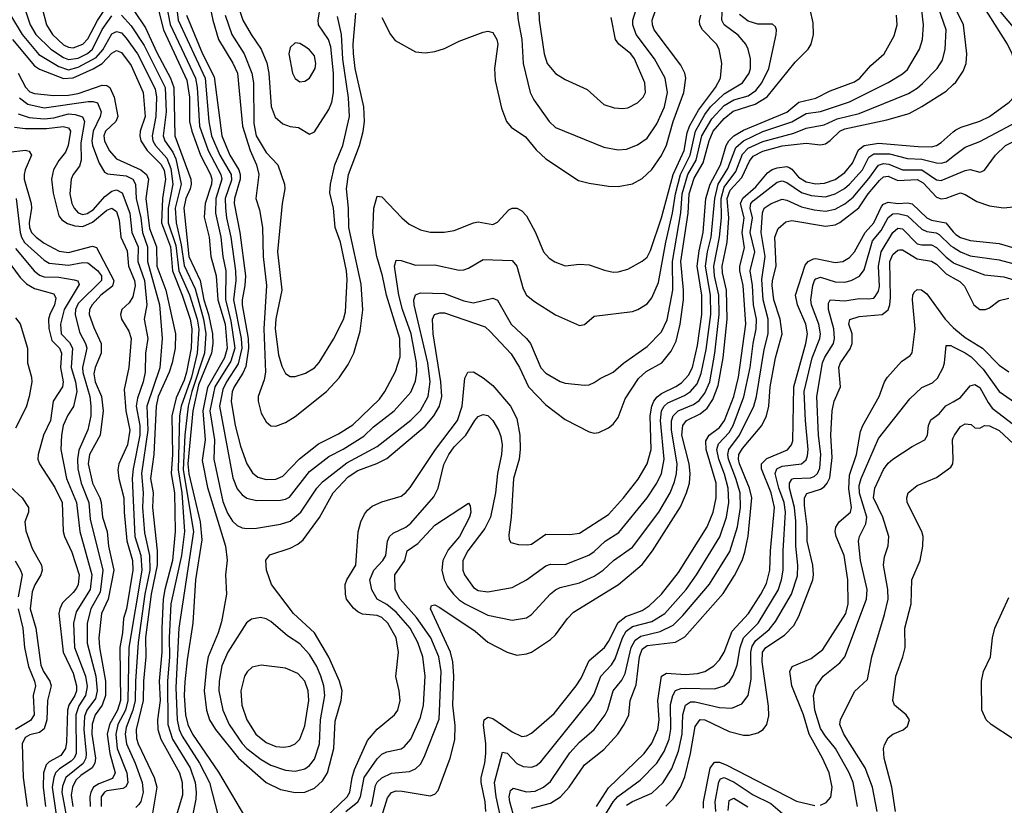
# Model space of a CAD drawing. Header units: inches. Extents: x 884549 to 1028252, y 526810 to 653624.
# Tile 964 of 1056: x 1006128 to 1010212, y 631235 to 634492. Entities that reach past the tile are written whole.
import ezdxf

# ---------------------------------------------------------------- set-up
doc = ezdxf.new("R2010")
doc.units = ezdxf.units.IN
doc.header["$MEASUREMENT"] = 0
doc.layers.add('B0603', color=7, linetype='Continuous')
doc.layers.add('B0613', color=7, linetype='Continuous')

msp = doc.modelspace()

# ---------------------------------------------------------------- linework, layer by layer
at = {"layer": 'B0603', "color": 5}
for points, elevation in [([(1006203.2, 634610), (1006238.6, 634470), (1006263.7, 634430), (1006310, 634388.1), (1006330, 634377.7), (1006350, 634374.9), (1006390.1, 634389.9), (1006410, 634411.8), (1006450, 634488.7), (1006510, 634579.3)], 2780), ([(1006694, 634570), (1006724.5, 634450), (1006821.7, 634241.7), (1006831.7, 634170), (1006832.8, 634070), (1006841.6, 634030), (1006878.4, 633930), (1006920, 633850), (1006925.2, 633830), (1006923.3, 633810), (1006896.6, 633730), (1006893.6, 633673.6), (1006913.5, 633590), (1006921, 633510), (1006943, 633430), (1006950, 633330), (1006979.5, 633230), (1006988.6, 633130), (1006977.4, 633090), (1006907.3, 632967.3), (1006888.1, 632870), (1006897.6, 632750), (1006884.2, 632664.2), (1006907.2, 632552.8), (1006981.4, 632310), (1006988.8, 632251.2), (1006982, 632190), (1006986.2, 632110), (1006964.3, 631995.7), (1006951.7, 631950), (1006910, 631850.7), (1006902.2, 631810), (1006892.8, 631710), (1006903, 631630), (1006915.6, 631590), (1006939.6, 631550), (1007034.8, 631430), (1007150, 631329.6), (1007210, 631300.1), (1007270, 631287.9), (1007310, 631289.7), (1007350, 631306.3), (1007383.9, 631336.1), (1007404.1, 631370), (1007431.1, 631470), (1007435.7, 631584.3), (1007460.7, 631670), (1007465.5, 631710), (1007454.4, 631750), (1007409.5, 631849.5), (1007351, 631950), (1007263.7, 632030), (1007172.2, 632150), (1007151.2, 632210), (1007148.7, 632251.3), (1007166, 632274), (1007250, 632300.5), (1007282.1, 632317.9), (1007303.8, 632336.2), (1007371.9, 632428.1), (1007427.9, 632530), (1007490, 632596.5), (1007530, 632623.4), (1007608.6, 632651.4), (1007650, 632673.2), (1007810, 632806.9), (1007845.6, 632850), (1007869.4, 632890), (1007878.3, 632930), (1007874.2, 632990), (1007842.9, 633190), (1007840.6, 633250), (1007848.7, 633270), (1007870, 633276.5), (1007890, 633276), (1008057.9, 633217.9), (1008079.8, 633199.8), (1008166.4, 633106.4), (1008201.2, 633050), (1008238.3, 632970), (1008310, 632895.3), (1008390, 632833.8), (1008490, 632783.9), (1008510, 632778.2), (1008530, 632780.7), (1008570, 632799.6), (1008590, 632815.6), (1008610, 632842.6), (1008639.8, 632920.2), (1008695, 633005), (1008726.9, 633033.1), (1008791.1, 633070), (1008830, 633118.1), (1008850, 633158.5), (1008867.9, 633230), (1008880.6, 633330), (1008881.3, 633370), (1008869.6, 633490), (1008901, 633690), (1008904, 633770), (1008924.9, 633835.1), (1008962.4, 633897.7), (1008987.4, 633990), (1009004.1, 634030), (1009050, 634081.9), (1009087.4, 634112.6), (1009178.4, 634141.6), (1009228.3, 634171.7), (1009344.4, 634315.6), (1009398.5, 634370), (1009411, 634390), (1009420.1, 634430), (1009419, 634479), (1009394.2, 634590)], 2820), ([(1008186.1, 634586.1), (1008195, 634490), (1008210.5, 634410), (1008216.3, 634310), (1008244.7, 634190), (1008259.9, 634159.9), (1008324, 634070), (1008350, 634044.6), (1008550, 633963), (1008610, 633952.3), (1008645, 633955), (1008690, 633972.6), (1008730, 634001.1), (1008770, 634060.2), (1008802.4, 634130), (1008814.8, 634190), (1008804.5, 634250), (1008761, 634330), (1008684.5, 634430), (1008671.6, 634470), (1008671.5, 634490), (1008683, 634530)], 2940), ([(1006141.5, 634561.5), (1006172, 634470), (1006195.5, 634430), (1006257, 634370), (1006310, 634334.4), (1006330, 634327.1), (1006370, 634332.6), (1006408.5, 634351.5), (1006430, 634369.5), (1006470, 634450.5), (1006510, 634508.3)], 2760), ([(1006737.2, 634550), (1006752, 634472), (1006857.1, 634250), (1006864.4, 634210), (1006874, 634050), (1006909, 633949), (1006962, 633850), (1006966.8, 633830), (1006942.1, 633750), (1006939.7, 633690), (1006961.9, 633590), (1006970.9, 633510), (1006983, 633450), (1006981.6, 633330), (1007003.9, 633243.9), (1007019.8, 633130), (1007004.3, 633075.7), (1006936.6, 632970), (1006916.6, 632870), (1006935.9, 632750), (1006932.7, 632670), (1006970, 632495.2), (1006990, 632446.4), (1007010, 632413.2), (1007030, 632394.4), (1007050, 632385), (1007070, 632382), (1007110, 632383.7), (1007210, 632400.4), (1007250, 632413), (1007293.3, 632450), (1007359.9, 632550), (1007383.9, 632576.1), (1007484.9, 632655.2), (1007610, 632722.9), (1007750, 632832.3), (1007790, 632871.9), (1007822.3, 632930), (1007830.9, 632990), (1007820.4, 633070), (1007764.1, 633310), (1007763, 633330), (1007770, 633351.4), (1007790, 633358.9), (1007890, 633356.1), (1007970, 633325.7), (1008010, 633317.7), (1008090, 633337.2), (1008109.6, 633329.6), (1008166.5, 633230), (1008230.5, 633170.5), (1008246, 633150), (1008290, 633048.4), (1008310, 633027.1), (1008370, 632992), (1008390, 632985.5), (1008470, 632977.2), (1008490, 632978.6), (1008510, 632987.2), (1008535.3, 633004.7), (1008590, 633030.2), (1008631.8, 633068.2), (1008730, 633136.8), (1008790, 633197.3), (1008812.9, 633247.1), (1008837.2, 633370), (1008835.1, 633490), (1008869.4, 633690.6), (1008875.5, 633770), (1008899, 633850), (1008934.2, 633910), (1008957.8, 634010), (1008999.1, 634080.9), (1009050, 634136.3), (1009090, 634159.5), (1009150, 634176.5), (1009181.2, 634198.8), (1009205.7, 634230), (1009234.9, 634290), (1009265.1, 634430), (1009266.6, 634450), (1009262.3, 634462.3), (1009250, 634473.7), (1009190, 634473.1), (1009150, 634485.5), (1009113.9, 634513.9)], 2840), ([(1006775.5, 634570), (1006784.9, 634490), (1006897.5, 634250), (1006912.9, 634070), (1006924.1, 634010), (1006958.6, 633930), (1007005.3, 633850), (1007006.5, 633826.5), (1006980.8, 633750), (1006981.2, 633710), (1006985.5, 633670), (1007003.9, 633590), (1007023.6, 633450), (1007024, 633410), (1007014.5, 633330), (1007046.8, 633170), (1007049.2, 633130), (1007034.4, 633065.6), (1006985, 632990), (1006970, 632958.3), (1006957.1, 632890), (1007012.6, 632592.6), (1007030, 632547.5), (1007050, 632521.7), (1007070, 632507.7), (1007110, 632498.9), (1007210, 632500.1), (1007230, 632503.8), (1007247.1, 632512.9), (1007330, 632619), (1007410, 632680.5), (1007470, 632711.2), (1007555, 632765), (1007595.7, 632804.3), (1007681.6, 632870), (1007750, 632947.8), (1007770, 632994), (1007774.9, 633030), (1007773.8, 633070), (1007751.1, 633190), (1007715.1, 633290), (1007699.9, 633350), (1007682.3, 633470), (1007690, 633495.2), (1007710, 633494.2), (1007770, 633473.6), (1007850, 633475.9), (1007950, 633453.2), (1007970, 633454.3), (1007990, 633462), (1008050, 633498.2), (1008170, 633494), (1008189.5, 633469.5), (1008216.2, 633376.2), (1008230.3, 633350), (1008263.4, 633323.4), (1008350, 633268), (1008450, 633224.4), (1008470, 633228.2), (1008510, 633262.4), (1008670, 633282.8), (1008691.6, 633290), (1008730, 633313.6), (1008750, 633338.5), (1008777.6, 633402.4), (1008808, 633570), (1008835.7, 633690), (1008847.5, 633770), (1008868.8, 633850), (1008908.9, 633930), (1008930.5, 634030), (1008970, 634099), (1008993.4, 634130), (1009050, 634184.8), (1009125.5, 634230), (1009153.7, 634270), (1009158.6, 634290), (1009159.2, 634330), (1009149.9, 634370), (1009139.9, 634390), (1009107.3, 634427.3), (1009050, 634469.9), (1009039.9, 634490), (1009042.2, 634550)], 2860), ([(1006914.5, 634554.5), (1006928.4, 634490), (1006953.1, 634410), (1007012.1, 634312.1), (1007030.9, 634270), (1007052, 634050), (1007084.2, 633950), (1007110.3, 633890), (1007119.4, 633850), (1007107.3, 633750), (1007123.1, 633703.1), (1007135.2, 633630), (1007137.9, 633510), (1007151.1, 633390), (1007141.2, 633210), (1007147.1, 633030), (1007141.5, 632998.5), (1007117, 632930), (1007116.4, 632910), (1007130, 632861.2), (1007150, 632824.1), (1007170, 632808.6), (1007190, 632806.4), (1007230, 632821.7), (1007270, 632846.6), (1007400.6, 632950), (1007453.1, 633006.9), (1007490, 633062.4), (1007513.6, 633110), (1007539.8, 633200.2), (1007550.9, 633289.1), (1007544, 633396), (1007493.2, 633630), (1007491.8, 633710), (1007483.1, 633790), (1007491.8, 633850), (1007537.1, 633970), (1007552.2, 634027.8), (1007557.5, 634070), (1007554.6, 634130), (1007519.1, 634290), (1007511.9, 634351.9), (1007510.8, 634390), (1007521.5, 634518.5)], 2920), ([(1007030, 634558.7), (1007053.3, 634490), (1007087.5, 634430), (1007129.1, 634370), (1007152.9, 634312.9), (1007160.6, 634270), (1007171.5, 634131.5), (1007187.4, 634087.4), (1007219.6, 634059.7), (1007250, 634049.2), (1007284.6, 634044.6), (1007330, 634017.1), (1007350, 634026.4), (1007410, 634119.1), (1007422.9, 634150), (1007429.6, 634190.4), (1007429.9, 634270.1), (1007418.6, 634378.6), (1007408.3, 634410), (1007366.7, 634470), (1007365.2, 634490), (1007375.7, 634550)], 2960), ([(1007584.5, 631230), (1007590, 631244.5), (1007603, 631317), (1007610, 631330.6), (1007630, 631348.4), (1007670, 631368.4), (1007744.2, 631375.8), (1007770, 631385.7), (1007790, 631405.4), (1007805.3, 631434.8), (1007868.3, 631591.7), (1007876.1, 631790), (1007866.4, 631850), (1007832.6, 631930), (1007773.8, 632013.8), (1007705.9, 632090), (1007685.4, 632130), (1007684.5, 632190), (1007725.4, 632250), (1007735.2, 632290), (1007779.6, 632320.4), (1007850, 632396.1), (1007990, 632487.3), (1007996.3, 632476.3), (1007999.7, 632450), (1007994.2, 632430), (1007951.9, 632350), (1007905.6, 632294.4), (1007882.7, 632250), (1007879.1, 632210), (1007888.4, 632170), (1007902.3, 632142.3), (1007927.6, 632110), (1007950, 632087.4), (1007975.7, 632070), (1008070, 632023.9), (1008170, 632002.6), (1008230, 632011.7), (1008250, 632025.6), (1008328.8, 632111.2), (1008350, 632128.1), (1008370, 632137.7), (1008450, 632157.7), (1008510, 632184.8), (1008547.4, 632210), (1008590.6, 632250), (1008670, 632304.7), (1008779.1, 632450), (1008825.4, 632530), (1008843.6, 632576.4), (1008851.7, 632610), (1008854.5, 632650), (1008831.5, 632790), (1008830.8, 632829.1), (1008837.7, 632850), (1008859.6, 632870), (1008922.8, 632897.2), (1008946.4, 632913.6), (1008970, 632944.1), (1008989.8, 632990.2), (1009011.4, 633110), (1009029.1, 633270), (1009027.3, 633350), (1009010, 633430), (1009006.5, 633470), (1009031.1, 633590), (1009038.4, 633670), (1009037.9, 633750), (1009050, 633797), (1009098, 633862), (1009125.8, 633934.2), (1009150, 633959.6), (1009210, 633986.9), (1009338.5, 634021.5), (1009390, 634042.1), (1009464, 634056), (1009518.7, 634081.3), (1009610, 634103.5), (1009814.1, 634185.9), (1009850, 634207.2), (1009872.7, 634227.3), (1009933.3, 634290), (1009955.7, 634324.3), (1009965.9, 634370), (1009969.9, 634450), (1009928.6, 634568.6)], 2740), ([(1006090, 634510), (1006137.6, 634430), (1006206.9, 634346.9), (1006290, 634297.2), (1006330, 634283.6), (1006370, 634294.5), (1006445.3, 634334.7), (1006472.7, 634367.3), (1006510, 634433.5), (1006530, 634442.3), (1006550, 634436.8), (1006570, 634415.6), (1006616.6, 634350), (1006690, 634204.7), (1006694.8, 634170), (1006692.6, 634090), (1006677.4, 634010), (1006680.2, 633990), (1006691.6, 633970), (1006737.7, 633917.7), (1006755.3, 633875.3), (1006762.5, 633810), (1006743.4, 633710), (1006744.2, 633650), (1006775.8, 633555.8), (1006788.6, 633450), (1006831.7, 633351.8), (1006863.4, 633250), (1006870.5, 633209.5), (1006864.6, 633110), (1006840.3, 633010), (1006798.1, 632890), (1006791.2, 632850), (1006785.4, 632625.4), (1006800.4, 632530), (1006811.5, 632370), (1006799.2, 632270), (1006755.1, 632070), (1006748.3, 631930), (1006749.4, 631850.6), (1006741.3, 631750), (1006742.4, 631570), (1006762.2, 631510), (1006834.3, 631390), (1006855.1, 631330), (1006860.4, 631290), (1006858.8, 631261.1), (1006836, 631150)], 2740), ([(1006550, 634510.5), (1006590, 634466.6), (1006644.8, 634384.8), (1006730.8, 634210), (1006735.5, 634110), (1006722.7, 634010), (1006729.3, 633990), (1006762.4, 633942.4), (1006775, 633915), (1006797.6, 633810), (1006773.3, 633710), (1006777.1, 633650), (1006798.3, 633558.3), (1006810, 633472.9), (1006855.5, 633375.5), (1006889.6, 633250), (1006899.3, 633190), (1006894, 633110), (1006841.8, 632950), (1006826.6, 632890), (1006812.2, 632770), (1006806.3, 632626.3), (1006848.2, 632370), (1006788, 631970), (1006775.8, 631724.2), (1006780.4, 631590), (1006790, 631550), (1006802.4, 631522.4), (1006874.3, 631410), (1006915.4, 631330), (1006951.3, 631190)], 2760), ([(1006601.5, 634530), (1006650, 634458), (1006696.3, 634356.3), (1006753.5, 634250), (1006767.4, 634210), (1006771.7, 634010), (1006838.2, 633830), (1006839.7, 633810), (1006834.9, 633790), (1006817.3, 633750), (1006808.6, 633710), (1006829.5, 633510), (1006876.5, 633410), (1006891.5, 633330), (1006911.2, 633270), (1006927.7, 633190), (1006929.4, 633150), (1006924.1, 633110), (1006870, 632977.8), (1006846.1, 632870), (1006825, 632650), (1006829.1, 632609.1), (1006876.5, 632410), (1006883.7, 632336.3), (1006857.1, 632170), (1006846.1, 631990), (1006822.3, 631837.7), (1006812.9, 631747.1), (1006809.7, 631690), (1006815.8, 631610), (1006824.9, 631570), (1006844.2, 631530), (1006953, 631373), (1007060.3, 631190)], 2780), ([(1006820.1, 634510), (1006886.6, 634350), (1006934.8, 634254.8), (1006966, 634010), (1006999.8, 633930), (1007036.6, 633870), (1007042.6, 633850), (1007042, 633830), (1007018.3, 633750), (1007017.8, 633730), (1007041.3, 633610), (1007065, 633430), (1007062.2, 633390), (1007050, 633330), (1007050.8, 633310), (1007075.8, 633170), (1007077, 633130), (1007065.6, 633054.4), (1007053.3, 633026.7), (1007017.1, 632970), (1007009.5, 632949.5), (1007004.4, 632910), (1007021.6, 632810), (1007043.6, 632723.6), (1007070, 632651.1), (1007092.9, 632612.9), (1007115, 632595), (1007150, 632585.3), (1007190, 632586.6), (1007219.9, 632600.1), (1007288.3, 632671.7), (1007366.9, 632733.1), (1007450, 632775.5), (1007510, 632812), (1007620.9, 632919.1), (1007642.6, 632950), (1007687, 633033), (1007705.6, 633094.4), (1007704.7, 633170), (1007649.5, 633350), (1007632.4, 633430), (1007608.5, 633510), (1007593, 633607), (1007596.9, 633710), (1007610, 633760.5), (1007630, 633757.6), (1007712.9, 633670), (1007743.7, 633643.7), (1007790, 633620.9), (1007830, 633611), (1007888.8, 633611.2), (1007930, 633617.3), (1008010, 633650.2), (1008030, 633653.4), (1008090, 633643.2), (1008110, 633652.6), (1008157, 633703), (1008170, 633711.1), (1008190, 633710.2), (1008210, 633698.9), (1008230, 633678.8), (1008267.7, 633610), (1008300.9, 633530), (1008323.4, 633503.4), (1008347.3, 633487.3), (1008390, 633471.3), (1008450, 633478.4), (1008490, 633475.9), (1008553.3, 633453.3), (1008590, 633445.2), (1008610, 633446), (1008650, 633457.1), (1008710, 633490.2), (1008730, 633507.8), (1008744.6, 633535.4), (1008790, 633670.9), (1008838.9, 633850), (1008884.2, 633950), (1008897, 634023), (1008906, 634050), (1008942.7, 634117.3), (1009014.1, 634210), (1009034.3, 634250), (1009040.7, 634310), (1009029.5, 634369.5), (1009017.4, 634390), (1008959.3, 634450), (1008948.8, 634470), (1008947.4, 634487.4), (1008953.6, 634510)], 2880), ([(1006979.9, 634510), (1007007.5, 634430), (1007059.4, 634350), (1007090.1, 634270.1), (1007097.2, 634230), (1007099, 634061), (1007109.3, 634010), (1007150, 633941.2), (1007198.5, 633890), (1007226, 633810), (1007227.8, 633790), (1007217.1, 633730), (1007197.5, 633530), (1007214.5, 633370), (1007190, 633251.3), (1007187.5, 633210), (1007201.9, 633101.9), (1007215.5, 633055.5), (1007230, 633025.7), (1007250, 633012.4), (1007270, 633012.9), (1007313, 633027), (1007351.1, 633048.9), (1007370, 633070.2), (1007430, 633168.1), (1007470.6, 633249.4), (1007479, 633281), (1007485.9, 633414.1), (1007483.6, 633450), (1007458, 633570), (1007436.7, 633630), (1007429.2, 633710), (1007414.6, 633774.6), (1007417.1, 633810), (1007434.5, 633890), (1007468.6, 633970), (1007496.5, 634090), (1007491.8, 634168.2), (1007467.7, 634327.7), (1007462.7, 634430), (1007445.4, 634505.4)], 2940), ([(1007390, 631178.1), (1007486.1, 631270), (1007497.8, 631290), (1007506.6, 631350), (1007516.7, 631383.3), (1007570, 631503.5), (1007610, 631550.2), (1007682.4, 631610), (1007695.8, 631630), (1007706.3, 631670), (1007702.4, 631710), (1007688.6, 631768.6), (1007698.6, 631870), (1007689.4, 631930), (1007655, 631990), (1007630, 632013.9), (1007610, 632021.9), (1007550, 632026.9), (1007530, 632037.2), (1007513, 632053), (1007483.7, 632090), (1007478.6, 632110), (1007478.1, 632150), (1007485.4, 632170), (1007521.6, 632230), (1007531.6, 632368.4), (1007542.4, 632410), (1007558.1, 632441.9), (1007570, 632459.1), (1007590, 632475.2), (1007630, 632493.7), (1007710, 632516.8), (1007730, 632531.8), (1007747, 632553), (1007852.4, 632710), (1007943.3, 632830), (1007963.8, 632890), (1007974.3, 633005.7), (1007986.8, 633030), (1008010, 633031.5), (1008050, 633007.7), (1008090, 632975.1), (1008163.4, 632890), (1008190, 632838.3), (1008202, 632770), (1008204.3, 632710), (1008200.1, 632670), (1008176.6, 632590), (1008166.9, 632430), (1008156.5, 632356.5), (1008157.6, 632337.6), (1008164.4, 632324.4), (1008196.7, 632316.7), (1008235.2, 632315.2), (1008250, 632317.4), (1008310, 632359.5), (1008410, 632357.2), (1008450, 632363.9), (1008570, 632440.7), (1008632.8, 632510), (1008693, 632587), (1008731, 632650), (1008746.6, 632710), (1008742.8, 632850), (1008749.5, 632890), (1008758.3, 632910), (1008771.8, 632928.2), (1008790, 632942.3), (1008849.4, 632970.6), (1008873.3, 632986.7), (1008901.7, 633018.3), (1008918, 633050), (1008938.8, 633141.2), (1008956.5, 633270), (1008957.2, 633350), (1008937.9, 633470), (1008945.9, 633534.1), (1008963.2, 633610), (1008973.6, 633750), (1008992, 633810), (1009034.1, 633890), (1009058.4, 633970), (1009068.5, 633990), (1009090, 634010), (1009130, 634034), (1009310, 634108.7), (1009359.5, 634150), (1009430, 634166), (1009490, 634197.5), (1009590, 634233.7), (1009612.7, 634250), (1009658.3, 634301.7), (1009713.8, 634350), (1009754.6, 634425.4), (1009767.1, 634470), (1009763.9, 634510)], 2780), ([(1007480.8, 631210), (1007530.3, 631250), (1007541.8, 631270), (1007557.2, 631350), (1007610, 631427.3), (1007630, 631447), (1007650, 631456.6), (1007710, 631469.5), (1007723.1, 631476.9), (1007750, 631509.1), (1007790, 631599.6), (1007803.3, 631650), (1007809.9, 631770.1), (1007799.3, 631850), (1007779.2, 631910), (1007747.3, 631970), (1007690, 632035.4), (1007650, 632067), (1007610.3, 632090.3), (1007587.8, 632127.8), (1007579.7, 632170), (1007596.4, 632210), (1007634.7, 632250), (1007645.9, 632270), (1007653.1, 632330), (1007662.2, 632350), (1007676.3, 632363.7), (1007730, 632388.4), (1007750, 632404.1), (1007846, 632514), (1007863.4, 632550), (1007887.3, 632647.3), (1007907.2, 632690), (1007930, 632720.9), (1007978.3, 632770), (1008015.4, 632830), (1008030, 632847.3), (1008050, 632855.8), (1008070, 632851.2), (1008090.1, 632830.1), (1008113.9, 632790), (1008124.1, 632764.1), (1008128.8, 632728.8), (1008126.2, 632690), (1008109.1, 632610), (1008101.1, 632530), (1008080.2, 632430), (1008056.9, 632383.1), (1007986.8, 632290), (1007965.8, 632250), (1007966.1, 632210), (1007972.4, 632190), (1008010, 632137.4), (1008030, 632125.2), (1008070, 632119.6), (1008170, 632138.5), (1008230, 632169.4), (1008310, 632227.9), (1008330, 632234.5), (1008390, 632233.6), (1008488.1, 632271.9), (1008510, 632286.6), (1008555.8, 632330), (1008613.5, 632366.5), (1008730.2, 632509.8), (1008770, 632570.1), (1008790, 632610.2), (1008801.1, 632670), (1008786.3, 632830), (1008790.2, 632870), (1008801.5, 632890), (1008816.5, 632903.5), (1008885.9, 632934.1), (1008910.7, 632950), (1008937.5, 632982.5), (1008955, 633025), (1008975.6, 633124.4), (1008993.9, 633270), (1008993.4, 633350), (1008972.2, 633470), (1008981, 633530), (1008996.2, 633590), (1009011.1, 633750), (1009025.3, 633810), (1009065.6, 633874.4), (1009098.6, 633961.4), (1009130.2, 633989.8), (1009210, 634027.8), (1009330, 634068.1), (1009390, 634102.6), (1009450, 634111.2), (1009570, 634150.8), (1009730, 634231.1), (1009790, 634267.4), (1009810, 634285.3), (1009860.4, 634370), (1009872.3, 634410), (1009877.1, 634470), (1009869, 634530)], 2760), ([(1007630, 634501.1), (1007666.5, 634430), (1007685, 634405), (1007770, 634358.5), (1007810, 634354.3), (1007850, 634359.4), (1007890, 634372.7), (1007950, 634403.2), (1008050, 634440.2), (1008070, 634444.7), (1008090, 634438.3), (1008106.4, 634410), (1008110.8, 634390), (1008097.7, 634290), (1008099.8, 634239.8), (1008125.6, 634125.6), (1008147.2, 634070), (1008166.3, 634046.3), (1008225.6, 634005.6), (1008270, 633952.7), (1008310, 633914.8), (1008445.8, 633825.7), (1008490, 633813.5), (1008570, 633802.2), (1008610, 633800.2), (1008670, 633811.8), (1008710, 633833.7), (1008750, 633870.1), (1008790, 633928.4), (1008810, 633971), (1008837.7, 634070), (1008882.1, 634190), (1008890.7, 634250), (1008886.7, 634270), (1008870, 634303.4), (1008759.5, 634450), (1008752, 634470), (1008750.7, 634490), (1008765.4, 634530)], 2920), ([(1008281.3, 634530), (1008282.3, 634490), (1008302.8, 634350), (1008315.3, 634310), (1008350, 634269.2), (1008390, 634244.2), (1008481.7, 634201.7), (1008550, 634140.7), (1008593.9, 634126.1), (1008630, 634123.2), (1008650, 634126.9), (1008690, 634146.9), (1008713.6, 634170), (1008722.9, 634190), (1008721.1, 634230), (1008678.5, 634330), (1008662.8, 634350), (1008613, 634390), (1008599.4, 634410), (1008581.3, 634501.3)], 2960), ([(1006098.5, 634410), (1006190, 634299.8), (1006210, 634287), (1006310, 634248.4), (1006350, 634250.9), (1006432.5, 634287.5), (1006469.6, 634310.4), (1006510, 634352.4), (1006530, 634363.7), (1006550, 634356.3), (1006590, 634301.2), (1006640.5, 634190), (1006648, 634090), (1006628.1, 634030), (1006625.6, 634010), (1006630.1, 633990), (1006656.2, 633950), (1006713.5, 633893.5), (1006727.4, 633867.4), (1006732.7, 633830), (1006720, 633750), (1006715.8, 633650), (1006753.3, 633550), (1006761.9, 633450), (1006802, 633350), (1006835.1, 633250), (1006842.4, 633210), (1006839.6, 633130), (1006820.2, 633030), (1006810, 632997.3), (1006776.4, 632923.6), (1006758.3, 632850), (1006762.1, 632690), (1006756.6, 632610), (1006770.4, 632530), (1006772.8, 632370), (1006761.7, 632250), (1006730, 632129.9), (1006723.6, 632090), (1006717.1, 631970), (1006717.8, 631870), (1006706.6, 631750), (1006709.9, 631670), (1006699.3, 631590), (1006700.3, 631550), (1006712.9, 631510), (1006790.3, 631370), (1006802.4, 631330), (1006802.6, 631277.4), (1006776.3, 631190)], 2720), ([(1006121.5, 634270), (1006151.9, 634211.9), (1006170, 634192.7), (1006190, 634185.4), (1006270, 634177.3), (1006330, 634178.2), (1006370, 634185.3), (1006470, 634220.9), (1006490, 634219.1), (1006501.1, 634210), (1006519.6, 634170), (1006535.2, 634090), (1006527, 634070), (1006483.7, 634030), (1006477.4, 634010), (1006479.1, 633990), (1006499.7, 633950), (1006530, 633915.6), (1006630, 633869.2), (1006653.3, 633850), (1006661.7, 633830), (1006651.7, 633750), (1006665.9, 633625.9), (1006695.2, 633550), (1006697.2, 633470), (1006734.4, 633370), (1006774.2, 633190), (1006772.3, 633130), (1006760.6, 633070), (1006747.6, 633030), (1006702.6, 632930), (1006693.5, 632890), (1006684.7, 632690), (1006671, 632590), (1006681.7, 632530), (1006679, 632470), (1006697.7, 632290), (1006698.7, 632230), (1006673.5, 632110), (1006650.2, 631930.2), (1006651.1, 631850), (1006641, 631750), (1006639.4, 631670), (1006610.7, 631550), (1006612.2, 631512.2), (1006619, 631490), (1006685.7, 631350), (1006696.5, 631310), (1006672.9, 631170)], 2680), ([(1007630, 631190.7), (1007653.9, 631266.1), (1007670, 631287.6), (1007690, 631294.6), (1007713.9, 631293.9), (1007830, 631274.6), (1007850, 631280.7), (1007863.1, 631296.9), (1007913.5, 631430), (1007932.8, 631507.2), (1007933.8, 631566.2), (1007924.5, 631650), (1007929, 631770), (1007924.6, 631830), (1007915.4, 631870), (1007831.1, 632050), (1007836.2, 632063.8), (1007850, 632065.8), (1007870, 632054.6), (1008016.4, 631956.4), (1008070, 631911.9), (1008150, 631869.3), (1008190, 631857.4), (1008230, 631863), (1008250, 631870.2), (1008330, 631922.3), (1008350, 631942.2), (1008399.5, 632010), (1008424.8, 632035.2), (1008611.9, 632150), (1008710, 632233.9), (1008752.4, 632290), (1008868, 632472), (1008894.2, 632530), (1008906.5, 632570), (1008908.8, 632610), (1008904.8, 632650), (1008874, 632770), (1008878, 632810), (1008894.2, 632830), (1008950, 632858.5), (1008978.6, 632881.4), (1009002.2, 632917.8), (1009024.9, 632975.1), (1009045.7, 633090), (1009062.9, 633250), (1009059, 633370), (1009042.9, 633442.9), (1009041.4, 633470), (1009062.9, 633570), (1009069.7, 633670), (1009062.4, 633750), (1009075.2, 633784.8), (1009122.8, 633837.2), (1009154.6, 633905.4), (1009170, 633926.6), (1009210, 633947.4), (1009290, 633968.2), (1009390, 633979.9), (1009450, 633973.3), (1009470, 633977.1), (1009490, 633990.6), (1009530, 634030), (1009550, 634039), (1009723.9, 634076.1), (1009816.6, 634103.4), (1009870, 634131.4), (1009970, 634196), (1010000, 634223.7)], 2720), ([(1006127.7, 634167.7), (1006162, 634142), (1006230, 634126.5), (1006412.2, 634152.2), (1006433, 634153), (1006450, 634146.6), (1006465.3, 634110), (1006461.8, 634090), (1006433.3, 634030), (1006426.9, 633990), (1006429.6, 633969.6), (1006456.9, 633896.9), (1006480.1, 633860.1), (1006492.1, 633852.1), (1006570, 633845.1), (1006596.8, 633830), (1006608.7, 633810), (1006611.7, 633750), (1006630, 633670.2), (1006637.2, 633610), (1006657.9, 633550), (1006658.2, 633490), (1006708, 633310), (1006718.2, 633170), (1006709, 633049), (1006654.8, 632890), (1006659.1, 632790), (1006633.4, 632610), (1006639.4, 632530), (1006636.8, 632470), (1006645, 632365), (1006666, 632270), (1006667.8, 632210), (1006647.6, 632110), (1006619, 631910), (1006607.9, 631750), (1006607.5, 631670), (1006597.5, 631630), (1006570, 631558.1), (1006565.7, 631530), (1006571.3, 631490), (1006606.7, 631410), (1006635.6, 631330), (1006639.9, 631290), (1006630, 631250.8), (1006621.7, 631238.4), (1006610, 631225.9)], 2660), ([(1006121.7, 634101.7), (1006166.6, 634086.6), (1006230, 634080.5), (1006270, 634084.9), (1006330, 634100.8), (1006358.4, 634098.4), (1006388.6, 634088.6), (1006396.8, 634070), (1006381.1, 633981.1), (1006383.4, 633910), (1006375.9, 633884.1), (1006349.5, 633850), (1006341.3, 633830), (1006336.4, 633770), (1006343.7, 633730), (1006353.2, 633710), (1006370, 633691.4), (1006390, 633684.8), (1006408.2, 633688.2), (1006434.4, 633705.6), (1006481.3, 633758.7), (1006510, 633780.8), (1006530, 633786.2), (1006553.6, 633773.6), (1006584.6, 633690), (1006593.6, 633610), (1006619.3, 633550), (1006618.6, 633490), (1006645, 633410), (1006655.8, 633310), (1006644.4, 633250), (1006659.2, 633170), (1006649.7, 633110), (1006648, 633030), (1006640.1, 632990), (1006616.5, 632923.5), (1006611.2, 632890), (1006625.7, 632810), (1006626.3, 632770), (1006598.1, 632630), (1006594.8, 632590), (1006605.7, 632350), (1006629.9, 632270), (1006634.2, 632210), (1006581.1, 631890), (1006577.1, 631670), (1006566.4, 631630), (1006535.2, 631570), (1006526.1, 631530), (1006532.8, 631470), (1006571.7, 631370), (1006576.9, 631330), (1006568, 631312), (1006555.2, 631304.8), (1006490, 631295.1), (1006479.9, 631290), (1006465.4, 631270), (1006465.3, 631230)], 2640), ([(1006106.8, 634046.8), (1006150, 634040.4), (1006238.9, 634041.1), (1006308.3, 634048.3), (1006330, 634043.7), (1006338, 634030), (1006329.2, 633970), (1006317.5, 633942.5), (1006290, 633907.5), (1006268.4, 633870), (1006259.4, 633830), (1006267.4, 633772.6), (1006290, 633678.2), (1006302.1, 633662.1), (1006326.3, 633646.3), (1006356.7, 633636.7), (1006390, 633634.9), (1006430, 633652.2), (1006490, 633701.9), (1006510, 633710.1), (1006530, 633696.4), (1006540.2, 633660.2), (1006547.6, 633590), (1006573, 633533), (1006579.2, 633470), (1006603.5, 633410), (1006606.2, 633390), (1006597.3, 633342.7), (1006581.3, 633318.7), (1006551.8, 633290), (1006546.5, 633270), (1006550.6, 633250), (1006580.3, 633200.3), (1006589.7, 633170), (1006580.9, 633050), (1006561.9, 632958.1), (1006567.7, 632870), (1006584.6, 632790), (1006575.3, 632730), (1006539.6, 632650), (1006534.5, 632625.5), (1006538.6, 632590), (1006560.1, 632510), (1006560.9, 632450), (1006572.1, 632332.1), (1006596.1, 632250), (1006597.7, 632210), (1006570.3, 632050.3), (1006557.9, 632010), (1006553.7, 631950), (1006542.7, 631890), (1006546.1, 631670), (1006533.7, 631630), (1006499.8, 631570), (1006491.2, 631530), (1006501.2, 631450), (1006524.2, 631370), (1006513.3, 631346.7), (1006456, 631324), (1006434.4, 631310), (1006423.4, 631290), (1006419.4, 631270), (1006419.8, 631230)], 2620), ([(1008060.6, 631210), (1008058.1, 631250), (1008041.6, 631330), (1008041.6, 631350), (1008057.1, 631410), (1008061.3, 631450), (1008061.5, 631490), (1008051.3, 631568.7), (1008054, 631590), (1008070, 631600.1), (1008090, 631595.2), (1008170, 631539.8), (1008210, 631520.5), (1008230, 631522.7), (1008250, 631534), (1008344, 631616), (1008435.6, 631730), (1008457.2, 631762.8), (1008490, 631836.1), (1008553, 631890), (1008570, 631914), (1008610, 631993.6), (1008641.6, 632018.4), (1008710, 632042.9), (1008738.6, 632061.4), (1008790, 632110.1), (1008860.3, 632199.7), (1008979.5, 632390), (1009004, 632450), (1009016.3, 632510), (1009016.6, 632570), (1008975, 632710), (1008973.6, 632746.4), (1008988.1, 632770), (1009030, 632801.8), (1009051.6, 632830), (1009090.2, 632930), (1009109, 633010), (1009139.2, 633230), (1009129, 633390), (1009115, 633450), (1009114.7, 633470), (1009134.5, 633545.5), (1009124.2, 633610), (1009132.9, 633670), (1009118.1, 633730), (1009127.6, 633752.4), (1009180.9, 633799.1), (1009230, 633856.3), (1009249.4, 633870.6), (1009270, 633877.5), (1009310, 633882.6), (1009319.2, 633879.2), (1009330, 633872.7), (1009358.3, 633838.3), (1009390, 633819.7), (1009430, 633811.6), (1009466.6, 633813.4), (1009510, 633829.2), (1009550, 633858.3), (1009582.4, 633897.6), (1009607.4, 633952.6), (1009630, 633970), (1009690, 633979.8), (1009854.3, 633965.7), (1009910, 633965.1), (1009930, 633969.7), (1009950, 633982), (1010000, 634026.3)], 2680), ([(1006083.1, 633943.1), (1006150, 633951.5), (1006167.3, 633947.3), (1006177, 633930), (1006150.1, 633870), (1006145.9, 633850), (1006146.9, 633830), (1006175.9, 633730), (1006177.4, 633710), (1006167.3, 633650), (1006168.9, 633630), (1006177.2, 633610), (1006195.7, 633590), (1006230, 633565.4), (1006291.9, 633531.9), (1006330, 633527.2), (1006430, 633553.1), (1006447.1, 633547.1), (1006518.5, 633410), (1006513.5, 633386.5), (1006465.1, 633350), (1006428.3, 633310), (1006417.3, 633290), (1006415.9, 633270), (1006435.3, 633215.3), (1006466.5, 633150), (1006466.5, 633110), (1006440.7, 633050), (1006436.1, 633023.9), (1006441.4, 632990), (1006466.8, 632930), (1006474.6, 632870), (1006462.3, 632770), (1006417.5, 632690), (1006411.9, 632650), (1006430, 632570.8), (1006460.3, 632510), (1006465.7, 632490), (1006471.1, 632430), (1006490.7, 632370), (1006496.1, 632310), (1006518.3, 632210), (1006494.7, 632090), (1006467.7, 632030), (1006456.4, 631930), (1006459.2, 631890), (1006483.6, 631750), (1006483.3, 631690), (1006470.2, 631650), (1006440.7, 631610), (1006428.6, 631571.4), (1006427.5, 631530), (1006442.4, 631430), (1006440, 631410), (1006428, 631390), (1006381.1, 631358.9), (1006360.8, 631339.2), (1006346.5, 631310), (1006342.1, 631277.9), (1006348, 631230)], 2580), ([(1008126, 631170), (1008103.8, 631270), (1008097.7, 631330), (1008130, 631455.6), (1008150, 631451.9), (1008190, 631408.8), (1008215.5, 631395.5), (1008250, 631393.1), (1008270, 631400.7), (1008290, 631415.5), (1008494.1, 631670), (1008510, 631696.3), (1008538.3, 631770), (1008582.1, 631817.9), (1008597.5, 631842.5), (1008627.5, 631930), (1008643, 631957), (1008670, 631976.1), (1008750, 631996.5), (1008803.7, 632030), (1008891.6, 632130), (1008935, 632190), (1009031.3, 632348.6), (1009059.1, 632430), (1009068.9, 632490), (1009067, 632550), (1009051.8, 632608.2), (1009027, 632670), (1009019.1, 632710), (1009026.3, 632733.7), (1009070, 632780.1), (1009087.7, 632810), (1009131.9, 632928.1), (1009157.9, 633050), (1009170.2, 633149.8), (1009182.6, 633210), (1009183.8, 633250), (1009172.1, 633310), (1009167.4, 633390), (1009158.3, 633450), (1009176.7, 633530), (1009158.2, 633610), (1009167, 633670), (1009158.3, 633710), (1009160.5, 633730), (1009170, 633741.3), (1009270, 633818.4), (1009290, 633824), (1009310, 633817.1), (1009370, 633775.9), (1009410, 633762.4), (1009470, 633757.3), (1009510, 633769.2), (1009548.7, 633791.4), (1009570, 633810.1), (1009623.4, 633870), (1009650, 633921.8), (1009670, 633935.1), (1009736.1, 633936.1), (1009810, 633915.8), (1009870, 633913.4), (1009930, 633898.1), (1009950, 633897), (1009970, 633902.8), (1010000, 633925.4)], 2660), ([(1008188.1, 631150), (1008160.3, 631250), (1008157.4, 631270), (1008163.4, 631296.6), (1008174.2, 631305.8), (1008230, 631290.5), (1008266.2, 631293.8), (1008299.8, 631310), (1008330, 631333.5), (1008410, 631452.9), (1008450, 631496.6), (1008509.9, 631550), (1008556.7, 631610), (1008567.5, 631632.5), (1008589.5, 631710), (1008625.5, 631754.5), (1008638.8, 631781.2), (1008663.9, 631890), (1008680, 631920), (1008704.1, 631935.9), (1008783.9, 631956.1), (1008837.7, 631982.3), (1008878.2, 632021.8), (1008988.7, 632151.3), (1009072.6, 632287.4), (1009105.7, 632390), (1009117.9, 632470), (1009116, 632530), (1009098.8, 632590), (1009067.1, 632670), (1009064.5, 632690), (1009068.9, 632710), (1009112.7, 632770), (1009173.5, 632890), (1009183.8, 632930), (1009215.4, 633124.5), (1009232.3, 633190), (1009232.9, 633250), (1009211.7, 633330), (1009205.6, 633414.4), (1009219.3, 633510), (1009203, 633610), (1009208.8, 633691.2), (1009216.2, 633710), (1009244.1, 633730), (1009290, 633747.9), (1009310, 633744.1), (1009370, 633715.7), (1009423.2, 633703.2), (1009470, 633698.7), (1009510, 633706.9), (1009550, 633728.1), (1009584.3, 633755.7), (1009650, 633833), (1009690, 633888.4), (1009710, 633895.7), (1009733.3, 633893.3), (1009790, 633869.6), (1009870, 633868.9), (1009930, 633828.5), (1009950, 633824.8), (1010000, 633846)], 2640), ([(1008250, 631223), (1008330, 631244.6), (1008370.4, 631270), (1008406.9, 631310), (1008470, 631402.6), (1008550, 631466.8), (1008608.2, 631530), (1008634.7, 631570), (1008654, 631610), (1008660.3, 631670), (1008684.8, 631735.2), (1008698.4, 631850), (1008710, 631882.9), (1008730, 631897.2), (1008848.4, 631911.6), (1008887.1, 631932.9), (1009046.2, 632113.8), (1009092.7, 632187.3), (1009124.8, 632250), (1009136.1, 632283.9), (1009149.1, 632350.9), (1009164.2, 632510), (1009155.1, 632550), (1009114, 632650), (1009108.9, 632670), (1009110.9, 632690), (1009125.6, 632714.4), (1009206.1, 632810), (1009225.5, 632850), (1009235.5, 632890), (1009240.2, 632970), (1009262, 633090), (1009290.5, 633190), (1009282, 633250), (1009255.7, 633330), (1009248.3, 633390), (1009249.6, 633410.4), (1009265.5, 633470), (1009259.9, 633590), (1009273.8, 633626.2), (1009306.2, 633653.9), (1009330, 633658.8), (1009470, 633635.2), (1009510, 633641.9), (1009530, 633650.7), (1009608, 633712), (1009647.6, 633770), (1009694.3, 633825.7), (1009710, 633840.4), (1009730, 633842.9), (1009770, 633824.5), (1009850, 633829.4), (1009875.2, 633815.2), (1009930, 633756.7), (1009950, 633749.5), (1009970, 633751.5), (1010000, 633762.6)], 2620), ([(1006113.5, 633750), (1006129.7, 633609.7), (1006134.9, 633590), (1006148.5, 633568.5), (1006230, 633494.3), (1006250, 633482.6), (1006330, 633473.6), (1006390, 633485.4), (1006410, 633484.1), (1006450, 633452.1), (1006466.6, 633430), (1006467.4, 633410), (1006370, 633315.8), (1006359.7, 633290), (1006358.3, 633270), (1006375.9, 633195.9), (1006401.5, 633150), (1006407, 633130), (1006388.2, 633050), (1006390.1, 633029.9), (1006418.9, 632930), (1006423.3, 632890), (1006422.3, 632850), (1006410, 632791.1), (1006372.7, 632707.3), (1006367.5, 632670), (1006369.3, 632630), (1006383.3, 632570), (1006415.1, 632490), (1006420.9, 632420.9), (1006472.6, 632210), (1006461.1, 632118.9), (1006423.6, 632050), (1006407.8, 631990), (1006407.6, 631907.6), (1006444.2, 631770), (1006449.8, 631710), (1006441.8, 631678.2), (1006406.3, 631630), (1006396.6, 631603.4), (1006393.9, 631550), (1006404.1, 631450), (1006402.4, 631430), (1006391.4, 631408.6), (1006319, 631350), (1006304.9, 631315.1), (1006302.4, 631290), (1006328.7, 631148.7)], 2560), ([(1008519.8, 631230), (1008570, 631308.1), (1008717.9, 631450), (1008750, 631492.1), (1008775.2, 631550), (1008779.8, 631590), (1008775, 631670), (1008790, 631770.1), (1008810, 631783), (1008890, 631777.1), (1008938.7, 631781.3), (1008969.9, 631790.1), (1009007.1, 631812.9), (1009030, 631837.7), (1009049.5, 631870), (1009083.6, 631956.4), (1009150.3, 632030), (1009202.1, 632110), (1009225.1, 632154.9), (1009238.9, 632210), (1009241.7, 632290), (1009258.8, 632470), (1009244.6, 632530), (1009204.2, 632630), (1009204.6, 632650), (1009227.1, 632672.9), (1009311.8, 632708.2), (1009329.5, 632730), (1009334.2, 632745.8), (1009338.7, 632970), (1009388.7, 633150), (1009395.1, 633190), (1009388.1, 633230), (1009353.5, 633310), (1009345.4, 633350), (1009386.4, 633473.6), (1009398.1, 633490), (1009419.8, 633500.2), (1009430, 633501.9), (1009510, 633484.6), (1009541.7, 633490), (1009570, 633506.1), (1009590.7, 633529.3), (1009634.1, 633610), (1009670, 633650), (1009702.5, 633717.5), (1009710, 633727.7), (1009730, 633736), (1009770, 633729.8), (1009810, 633732.8), (1009830, 633728.5), (1009890.5, 633670.5), (1009910, 633660.2), (1009969, 633649), (1010000, 633612.5)], 2580), ([(1008553.5, 631190), (1008590, 631250), (1008608.1, 631271.9), (1008700.8, 631339.2), (1008770, 631410.1), (1008801.5, 631458.5), (1008821.2, 631510), (1008828.8, 631551.2), (1008827.6, 631652.4), (1008836.2, 631690), (1008848.4, 631711.6), (1008870, 631719.7), (1008890, 631721.3), (1009010, 631717.8), (1009049.9, 631730.1), (1009071.3, 631748.7), (1009087.2, 631772.8), (1009103.8, 631816.2), (1009116, 631890), (1009130.3, 631929.7), (1009191.3, 631990), (1009273.6, 632126.4), (1009287.9, 632170), (1009294.7, 632210), (1009294.6, 632290), (1009303.5, 632450), (1009299.2, 632490), (1009276.8, 632550), (1009261.4, 632610), (1009267.9, 632630), (1009290, 632641.1), (1009370.6, 632650), (1009390, 632667.6), (1009395.6, 632684.4), (1009397.7, 632710), (1009386.8, 632830), (1009382, 632950), (1009415, 633090), (1009446.6, 633170), (1009448.8, 633190), (1009442.7, 633230), (1009412.5, 633310), (1009409.6, 633330), (1009417.7, 633390), (1009425.1, 633410), (1009430, 633416.9), (1009450, 633425), (1009510, 633405.2), (1009550, 633404), (1009576.4, 633410), (1009611.3, 633428.7), (1009630, 633454.2), (1009665.6, 633574.4), (1009701.5, 633618.5), (1009730, 633672.3), (1009750, 633686.5), (1009770, 633687.9), (1009810, 633678.9), (1009870, 633623.9), (1009890, 633614.3), (1009928.5, 633608.5), (1009941.8, 633601.8), (1009990, 633554.4), (1010000, 633548.1)], 2560), ([(1008644.8, 631235.2), (1008670, 631251), (1008750, 631285.6), (1008797.1, 631330), (1008832.8, 631387.2), (1008860.6, 631459.4), (1008875.4, 631530), (1008878.8, 631610), (1008890, 631650.6), (1008910, 631664.1), (1008930, 631664), (1009030, 631640.8), (1009081.8, 631638.2), (1009123.6, 631656.4), (1009148.8, 631690), (1009162, 631758), (1009160.1, 631870), (1009165.3, 631894.7), (1009181.1, 631918.9), (1009236.4, 631963.6), (1009263, 631997), (1009329.7, 632110.3), (1009353.5, 632186.5), (1009355.6, 632230), (1009347, 632310), (1009347.1, 632412.9), (1009341.1, 632470), (1009320.7, 632550), (1009320.1, 632570), (1009330, 632586.8), (1009337.2, 632590), (1009407.9, 632592.1), (1009422.4, 632597.6), (1009437.2, 632610), (1009446.7, 632633.3), (1009450.4, 632690), (1009440.9, 632770), (1009434.2, 632930), (1009458.1, 633070), (1009467, 633093), (1009503.3, 633150), (1009507.7, 633170), (1009504.9, 633210), (1009482.6, 633290), (1009482.7, 633317.3), (1009489.8, 633330), (1009550, 633325.8), (1009610, 633335.5), (1009650, 633334.1), (1009670, 633338), (1009676.4, 633343.6), (1009690, 633366.2), (1009693.6, 633386.4), (1009689.5, 633470), (1009700.6, 633530), (1009750, 633610.1), (1009770, 633627.9), (1009790, 633624.7), (1009850, 633563.2), (1009870, 633558.1), (1009910, 633559), (1009930, 633547.8), (1009970, 633507.3), (1010000, 633485.3)], 2540), ([(1006110, 633542.6), (1006187.7, 633450), (1006210, 633432.5), (1006230, 633425.9), (1006290, 633424.3), (1006353.9, 633413.9), (1006369, 633409), (1006374, 633394), (1006312, 633290), (1006297.5, 633230), (1006300.4, 633190), (1006334.2, 633154.2), (1006347.2, 633130), (1006341.2, 633050), (1006360, 632990), (1006365.5, 632950), (1006351.2, 632888.8), (1006327.2, 632852.8), (1006307.9, 632810), (1006301.1, 632770), (1006298.8, 632710), (1006322.1, 632590), (1006363.5, 632490), (1006377.7, 632370), (1006426.6, 632190), (1006420.4, 632130), (1006362.7, 632037.3), (1006351.2, 631990), (1006355.9, 631890), (1006400.8, 631770), (1006408.2, 631728.2), (1006400.5, 631690), (1006373, 631647), (1006360.4, 631610), (1006362.1, 631450), (1006353.6, 631430), (1006341.9, 631418.1), (1006293.5, 631386.5), (1006277.1, 631370), (1006269.1, 631350), (1006262.9, 631310), (1006288.2, 631130)], 2540), ([(1008808.1, 631231.9), (1008838.5, 631261.5), (1008868.4, 631310), (1008886.2, 631353.8), (1008910, 631450), (1008930, 631562.4), (1008949.6, 631590.4), (1008970, 631588.9), (1009070, 631541.6), (1009130, 631526.5), (1009153.4, 631526.6), (1009190, 631536.3), (1009211, 631549), (1009227.2, 631570), (1009234.5, 631605.5), (1009234.2, 631645.8), (1009207.2, 631830), (1009208.6, 631870), (1009222.5, 631890), (1009300.2, 631939.8), (1009339.3, 631980.7), (1009360.1, 632019.9), (1009417.8, 632170), (1009420.9, 632190), (1009418.2, 632230), (1009394.1, 632330), (1009393.8, 632390), (1009382.4, 632477.6), (1009382.7, 632510), (1009393, 632527), (1009450, 632545.3), (1009465, 632555), (1009477.6, 632570), (1009487.4, 632592.6), (1009497.2, 632677.2), (1009491.7, 632770), (1009497.4, 632870), (1009506.2, 632910), (1009532.1, 632970), (1009525.2, 633050), (1009531.7, 633070), (1009572.5, 633127.5), (1009581.3, 633150), (1009580.8, 633190), (1009566.7, 633230), (1009570.4, 633249.5), (1009610, 633261.7), (1009705.1, 633270), (1009730, 633288.4), (1009737, 633310), (1009739.4, 633340.6), (1009736.6, 633490), (1009750, 633518.4), (1009770, 633536.5), (1009777.1, 633537.1), (1009790, 633538.2), (1009850, 633500.7), (1009910, 633490.7), (1009930, 633478), (1009970, 633438.1), (1010000, 633421.7)], 2520), ([(1006076, 633496), (1006130, 633423.6), (1006156.6, 633396.6), (1006190, 633377.7), (1006270, 633355.2), (1006278, 633338), (1006272, 633310), (1006252.4, 633270), (1006247.9, 633250), (1006248.2, 633211.8), (1006261.9, 633161.9), (1006292.9, 633130), (1006300.8, 633110), (1006297.4, 633050), (1006307.9, 632990), (1006305, 632970), (1006266.8, 632910), (1006255.1, 632830), (1006226.4, 632770), (1006204.5, 632690), (1006203.7, 632670), (1006209.6, 632650), (1006273.2, 632553.2), (1006303.5, 632490), (1006308.6, 632370), (1006313.3, 632350), (1006344, 632284), (1006374.5, 632190), (1006371, 632150), (1006364.1, 632135.9), (1006350, 632116.7), (1006305.5, 632074.5), (1006294, 632050), (1006290.4, 632029.6), (1006307.7, 631870), (1006350, 631783.2), (1006364.1, 631730), (1006363.4, 631710), (1006356.3, 631690), (1006331.8, 631650), (1006325.9, 631630), (1006322.5, 631497.5), (1006317.8, 631470), (1006298, 631442), (1006250, 631416), (1006237.7, 631402.3), (1006227.1, 631370), (1006225.1, 631310), (1006234.9, 631230)], 2520), ([(1009450, 631235.2), (1009473.2, 631246.8), (1009491.5, 631268.5), (1009498.3, 631310), (1009485.2, 631370), (1009458, 631430), (1009402.9, 631530), (1009378.8, 631610), (1009330.2, 631730), (1009321.9, 631790), (1009331.4, 631810), (1009410, 631843.2), (1009459.1, 631880.9), (1009554.7, 632030), (1009563.5, 632070), (1009562.9, 632170), (1009546.8, 632270), (1009513.9, 632350), (1009509.9, 632370), (1009512.5, 632387.5), (1009526.5, 632410), (1009573.4, 632450), (1009577.5, 632470), (1009567.5, 632547.5), (1009570, 632603.1), (1009598.2, 632690), (1009615.4, 632784.6), (1009624.5, 632810), (1009692.7, 632930), (1009715.2, 632990), (1009727.3, 633010), (1009785.2, 633074.8), (1009820.9, 633099.1), (1009829.9, 633110.1), (1009841.4, 633210), (1009831.2, 633330), (1009832.1, 633350), (1009837.8, 633362.2), (1009850, 633373.5), (1009868, 633372), (1009890, 633355.5), (1009966.1, 633250), (1010000, 633215.8)], 2480), ([(1006110, 633256.2), (1006130, 633231.3), (1006160.3, 633130), (1006160.3, 633070), (1006176.9, 633010), (1006177.8, 632990), (1006167.6, 632930), (1006154.3, 632885.7), (1006110, 632799)], 2480), ([(1009602.3, 631230), (1009585.3, 631330), (1009567.9, 631370), (1009512.1, 631470), (1009470, 631521.6), (1009450, 631553.7), (1009425.2, 631630), (1009420.5, 631690), (1009431.2, 631728.8), (1009459.8, 631770), (1009530, 631825.3), (1009549.9, 631850.1), (1009640.5, 632090), (1009643.3, 632130), (1009615.8, 632250), (1009606.4, 632330), (1009611.1, 632350), (1009637.8, 632402.2), (1009641.8, 632430), (1009611.5, 632528.5), (1009610, 632560.7), (1009617.9, 632590), (1009690, 632755.4), (1009819.4, 632920.6), (1009870, 632967.1), (1009913.8, 632986.2), (1009934.3, 633005.7), (1009958.7, 633050), (1009964.3, 633070), (1009970, 633140.5), (1009990, 633140.6), (1010000, 633135.6)], 2460), ([(1009683.9, 631210), (1009664.8, 631310), (1009634, 631390), (1009546.7, 631530), (1009529.9, 631570.1), (1009532.3, 631590), (1009590, 631707.4), (1009644, 631756), (1009661.7, 631850), (1009714.5, 632025.5), (1009729.4, 632090), (1009729, 632130), (1009710.5, 632230), (1009714.7, 632265.3), (1009730, 632310.8), (1009732.7, 632350), (1009708.3, 632430), (1009669.6, 632510.4), (1009674.7, 632550), (1009710, 632626.5), (1009730, 632653.1), (1009750, 632670.1), (1009830, 632723.2), (1009882, 632750), (1009893.8, 632770), (1009897.8, 632810), (1009907.6, 632832.4), (1009941.5, 632858.5), (1009969.5, 632890.5), (1010000, 632908.1)], 2440), ([(1009760.9, 631210), (1009745.6, 631310), (1009713.6, 631430), (1009710.8, 631469.2), (1009714.4, 631485.6), (1009730, 631515.3), (1009750, 631530.3), (1009791.8, 631548.2), (1009810, 631563.8), (1009818.7, 631590), (1009804.7, 631610), (1009756, 631650), (1009749.9, 631670), (1009761.6, 631770), (1009790.6, 631850), (1009800.2, 631890), (1009799.3, 631970), (1009825.8, 632070), (1009828.4, 632170), (1009863.2, 632250), (1009874.1, 632310), (1009874.7, 632350), (1009869.1, 632370), (1009809, 632490), (1009807.1, 632510), (1009813.5, 632530), (1009850, 632560.8), (1009930, 632594.4), (1009990, 632637.4), (1009997.7, 632650), (1009999.9, 632670), (1009996.5, 632750), (1010000, 632758.7)], 2420), ([(1006090, 632554.6), (1006138.2, 632510), (1006165, 632470), (1006164, 632450), (1006149.6, 632410), (1006152.9, 632372.9), (1006180, 632300), (1006218, 632230), (1006221.3, 632210), (1006216.1, 632190), (1006191.2, 632148.8), (1006180.3, 632119.7), (1006171.8, 632050), (1006194.4, 631970), (1006215.9, 631815.9), (1006226.8, 631790), (1006252.6, 631750), (1006257.9, 631730), (1006242.6, 631670), (1006240.4, 631590), (1006230, 631551.8), (1006210, 631537.3), (1006170, 631528), (1006150, 631516.8), (1006138.2, 631490), (1006142.3, 631350), (1006158.4, 631230)], 2480), ([(1006108.5, 632248.5), (1006131.5, 632210), (1006137.5, 632190), (1006121, 632099)], 2460), ([(1006121.7, 632050), (1006141.2, 631970), (1006148.3, 631890), (1006164.4, 631810), (1006189.1, 631750), (1006193.1, 631730), (1006184.3, 631690), (1006187.6, 631610), (1006172.7, 631587.3), (1006110.7, 631549.3)], 2460), ([(1008963.9, 631223.9), (1008964.4, 631250), (1008991.2, 631388.8), (1009010, 631413.9), (1009030, 631414.4), (1009061.3, 631401.3), (1009350, 631252), (1009425.2, 631234.8)], 2480), ([(1009015.6, 631210), (1009012.5, 631250), (1009027, 631333), (1009034.9, 631345.1), (1009049.7, 631350.3), (1009091.4, 631331.4), (1009170, 631278.3), (1009242.7, 631242.7), (1009350, 631152)], 2460), ([(1009066, 631214), (1009070, 631254.5), (1009090, 631265.2), (1009148.3, 631228.3)], 2440)]:
    msp.add_lwpolyline(points, dxfattribs=dict(at, elevation=elevation))
for points, elevation in [([(1007270, 634395.3), (1007250, 634376.2), (1007244.8, 634350), (1007259.1, 634270), (1007270, 634248.4), (1007290, 634233.7), (1007310, 634237.4), (1007330, 634248.9), (1007353.7, 634290), (1007356.5, 634310), (1007350, 634341.6), (1007330, 634366.2), (1007310, 634380.8), (1007290, 634392.5)], 2980), ([(1007126, 632014), (1007090, 632007.3), (1007068.9, 631991.1), (1006991.2, 631870), (1006967, 631813), (1006955, 631750), (1006953.8, 631710), (1006970.9, 631630), (1006996.2, 631570), (1007050, 631492), (1007070.1, 631470), (1007130, 631425.3), (1007170, 631402.2), (1007230, 631381.3), (1007270, 631376.1), (1007310, 631386), (1007330, 631400.1), (1007350, 631426.7), (1007371.3, 631490), (1007375.7, 631590), (1007393.4, 631690), (1007388.9, 631730), (1007376.5, 631770), (1007359.9, 631810), (1007330, 631859.9), (1007290, 631904.6), (1007238, 631938), (1007170, 631997.1), (1007150, 632007.9)], 2840), ([(1007130, 631816), (1007092.2, 631807.8), (1007071.3, 631788.7), (1007060.6, 631770), (1007045.5, 631710), (1007048.8, 631650), (1007070.1, 631590.1), (1007107.5, 631530), (1007150, 631495), (1007190, 631478.9), (1007223.3, 631476.7), (1007250, 631480.9), (1007270, 631490.1), (1007290.2, 631509.8), (1007310, 631564.9), (1007327.1, 631670), (1007323.7, 631710), (1007310, 631749.8), (1007281.2, 631781.2), (1007230, 631803.4)], 2860)]:
    msp.add_lwpolyline(points, close=True, dxfattribs=dict(at, elevation=elevation))
at = {"layer": 'B0613', "color": 5}
for points, elevation in [([(1010000, 633925.4), (1010050, 633963.1), (1010110, 633986.9), (1010307.9, 634092.1), (1010340.6, 634119.4), (1010358.9, 634150), (1010365, 634195), (1010360.1, 634270), (1010349, 634310), (1010319.3, 634370), (1010292.9, 634410), (1010191.3, 634530), (1010150, 634627.5), (1010134.2, 634650), (1010066.5, 634706.5), (1010000, 634773)], 2660), ([(1010000, 634026.3), (1010010, 634035.2), (1010033.2, 634046.8), (1010110, 634070.5), (1010150.5, 634090), (1010232, 634150), (1010251.1, 634170), (1010261.2, 634190), (1010268.4, 634230), (1010266.2, 634270), (1010244.1, 634350), (1010224.6, 634390), (1010130, 634541.2), (1010091.5, 634590), (1010061.4, 634641.4), (1010000, 634712)], 2680), ([(1010000, 634223.7), (1010010, 634233), (1010041.6, 634278.4), (1010053.6, 634310), (1010056.9, 634350), (1010042.1, 634470), (1010000, 634557.1)], 2720), ([(1010000, 633846), (1010050, 633867.2), (1010070.1, 633870.1), (1010110, 633860.2), (1010117.8, 633862.2), (1010130, 633868.5), (1010175.2, 633930), (1010217, 633970), (1010250, 633986.4), (1010330, 634009.7), (1010427.7, 634050), (1010462, 634070), (1010479.5, 634090), (1010490.5, 634130), (1010484.4, 634190), (1010451.2, 634270), (1010407.8, 634350), (1010350.3, 634430), (1010264.8, 634530)], 2640), ([(1010000, 633762.6), (1010030, 633773.6), (1010050, 633767.1), (1010097.7, 633737.7), (1010150, 633720.1), (1010208.1, 633711.9), (1010250, 633716.3)], 2620), ([(1010000, 633612.5), (1010010, 633600.8), (1010030, 633588.9), (1010070, 633576), (1010190, 633564.4), (1010350, 633516.8)], 2580), ([(1010000, 633548.1), (1010030, 633529.2), (1010070, 633513.5), (1010190, 633496.3), (1010330, 633458.7)], 2560), ([(1010000, 633485.3), (1010003, 633483), (1010130, 633433.8), (1010210, 633426.4), (1010310, 633395.2)], 2540), ([(1010000, 633421.7), (1010027, 633407), (1010046.8, 633386.8), (1010085, 633310), (1010110, 633290.8), (1010133.6, 633290), (1010150, 633297.1), (1010190, 633327.8), (1010230, 633337.3)], 2520), ([(1010000, 633215.8), (1010010, 633205.7), (1010050, 633173.7), (1010120.9, 633130), (1010190, 633060.1), (1010230, 633032.7)], 2480), ([(1010000, 633135.6), (1010050, 633110.7), (1010073.8, 633093.8), (1010123.7, 633043.7), (1010191, 632951), (1010290, 632881.9)], 2460), ([(1010000, 632908.1), (1010030, 632925.4), (1010070, 632973.7), (1010090, 632980.1), (1010110, 632967), (1010144.3, 632904.3), (1010161.8, 632881.8), (1010250, 632814)], 2440), ([(1010000, 632758.7), (1010004.5, 632770), (1010030, 632805.1), (1010050, 632817.1), (1010073.9, 632813.9), (1010090, 632799.7), (1010110, 632799), (1010130, 632810.2), (1010150, 632808.2), (1010190, 632788.3), (1010270, 632714.4)], 2420), ([(1010249.6, 631510), (1010156.9, 631570), (1010136.9, 631590), (1010118.3, 631630), (1010117.2, 631750), (1010126, 631790), (1010154, 631850), (1010163.2, 631930), (1010172.8, 631970), (1010230, 632097.1)], 2380)]:
    msp.add_lwpolyline(points, dxfattribs=dict(at, elevation=elevation))

doc.saveas('drawing.dxf')
